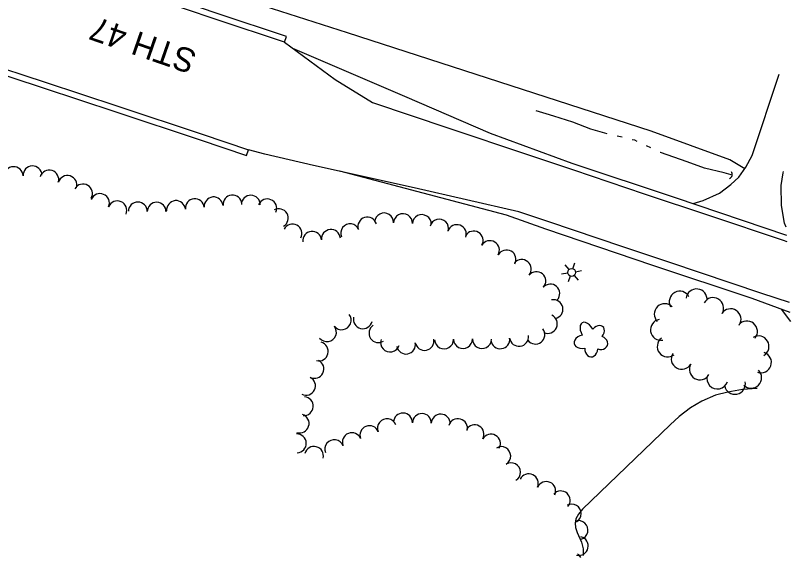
# Model space of a CAD drawing. Extents: x 189384 to 193282, y 256970 to 260388.
# Drawn here: x 192959.1 to 193281.8, y 258203.5 to 258429.4 of the extents above; entities that cross this region are included whole.
import ezdxf

# ---------------------------------------------------------------- set-up
doc = ezdxf.new("R2010")
doc.units = 0
for name, color, linetype in [('E_DWY', 7, 'Continuous'), ('E_LAND_Vegetation', 7, 'Continuous'), ('E_MISCPROP', 7, 'Continuous'), ('E_MISCPROP_Railing', 7, 'Continuous'), ('E_RDWY', 7, 'Continuous'), ('E_RDWY_Gravel', 7, 'Continuous'), ('E_RDWY_Name', 7, 'Continuous'), ('E_WTR', 7, 'Continuous')]:
    doc.layers.add(name, color=color, linetype=linetype)

# ---------------------------------------------------------------- blocks, each defined once
blk = doc.blocks.new('CULVRT_1')
at = {"layer": 'E_MISCPROP_Railing'}
blk.add_arc((10, 7.5), 12.5, 216.8706, 323.1308, dxfattribs=at)
blk = doc.blocks.new('LTP')
at = {"layer": 'E_MISCPROP'}
for p, q in [((-0.78, 1.46), (-1.98, 3.76)), ((0.86, 1.37), (2.22, 3.6)), ((-1.61, 0.09), (-4.22, 0.17)), ((1.66, 0), (4.18, -0.06)), ((-0.86, -1.4), (-2.22, -3.59)), ((0.78, -1.44), (2.02, -3.62))]:
    blk.add_line(p, q, dxfattribs=at)
blk.add_circle((0.02, 0.01), 1.64, dxfattribs=at)
blk = doc.blocks.new('TREE')
at = {"layer": 'E_LAND_Vegetation'}
for centre, major_axis, ratio in [((-1.07, 3.38), (0.91, -3.32), 0.782863), ((2.88, 1.66), (-3.52, -1.95), 0.691916), ((-3.74, -0.07), (3.29, -0.08), 0.832022), ((-1.48, -3.66), (1.2, 3.24), 0.716896), ((2.54, -2.64), (-3.34, 3.06), 0.560249)]:
    blk.add_ellipse(centre, major_axis=major_axis, ratio=ratio, start_param=1.570796, end_param=4.712389, dxfattribs=at)

msp = doc.modelspace()

# ---------------------------------------------------------------- linework, layer by layer
at = {"layer": 'E_DWY'}
for points in [[(193262.76, 258365.49), (193256.5, 258369.17), (193223.73, 258381.22), (193097.33, 258422.17), (193021.06, 258446.72), (193001.69, 258455.3), (192987.72, 258463.21), (192977.49, 258471.37), (192970.43, 258477.57), (192959.45, 258489.39)], [(193241.26, 258351.03), (193245.49, 258352.25), (193252.17, 258355.29), (193256.93, 258358.93), (193260.34, 258361.97), (193263.25, 258366.21), (193265.9, 258371.01), (193277.02, 258404.87)], [(193279.97, 258341.16), (193279.32, 258342.88), (193278.11, 258350.25), (193277.94, 258358.49), (193278.75, 258363.75), (193278.9, 258364.32)], [(193277.93, 258306.94), (193281.8, 258301.87)], [(193267.94, 258273.9), (193261.79, 258273.5), (193255.64, 258272.38), (193250.59, 258271.18), (193244.89, 258268.71), (193240.22, 258265.87), (193235.4, 258262.23), (193231.64, 258258.8), (193195.22, 258223.72), (193193.47, 258221.65), (193192.45, 258219.63), (193192.13, 258217.88), (193192.24, 258216.08), (193192.96, 258213.95), (193194.74, 258209.94), (193195.51, 258207.1), (193195.46, 258204.49), (193195.39, 258204.34)]]:
    msp.add_lwpolyline(points, dxfattribs=at)
at = {"layer": 'E_LAND_Vegetation'}
for centre, radius, start, end in [((192966.19, 258362.74), 3.93, 2.14, 182.14), ((192958.32, 258362.44), 3.93, 2.14, 182.14), ((192973.18, 258361.03), 3.93, 343.1139, 163.1139), ((192980.71, 258358.74), 3.93, 343.1139, 163.1139), ((192987.21, 258355.2), 3.93, 329.3503, 149.3503), ((192994.27, 258351.21), 3.93, 337.1643, 157.1643), ((193041.61, 258349.84), 3.93, 5.5427, 185.5427), ((193049.44, 258350.6), 3.93, 5.5427, 185.5427), ((193057.1, 258350.54), 3.93, 359.1546, 179.1546), ((193001.52, 258348.16), 3.93, 337.1643, 157.1643), ((193010.04, 258347.72), 3.93, 359.0103, 179.0103), ((193017.9, 258347.59), 3.93, 359.0103, 179.0103), ((193025.95, 258348.31), 3.93, 5.5788, 185.5788), ((193033.78, 258349.07), 3.93, 5.5788, 185.5788), ((193063.95, 258348.99), 3.93, 337.1683, 157.1683), ((193068.75, 258344.93), 3.93, 299.8771, 119.8771), ((193112.58, 258343.16), 3.93, 357.4976, 177.4976), ((193105.6, 258341.42), 3.93, 16.8014, 196.8014), ((193120.44, 258342.82), 3.93, 357.4976, 177.4976), ((193128.3, 258342.48), 3.93, 357.4976, 177.4976), ((193135.52, 258340.55), 3.93, 345.0737, 165.0737), ((193074.47, 258338.49), 3.93, 332.3035, 152.3035), ((193098.45, 258338.63), 3.93, 22.6356, 202.6356), ((193142.9, 258338.28), 3.93, 340.7394, 160.7394), ((193082.64, 258335.47), 3.93, 5.7762, 185.7762), ((193090.46, 258336.26), 3.93, 5.7762, 185.7762), ((193149.89, 258335.61), 3.93, 329.3869, 149.3869), ((193156.66, 258331.6), 3.93, 329.3869, 149.3869), ((193163.59, 258327.74), 3.93, 331.2069, 151.2069), ((193169.92, 258323.74), 3.93, 320.2791, 140.2791), ((193175.97, 258318.71), 3.93, 320.2791, 140.2791), ((193181.78, 258313.51), 3.93, 317.9673, 137.9673), ((193242.7, 258311.07), 4.36, 353.4252, 173.4252), ((193235.67, 258310.13), 4.36, 28.5066, 208.5066), ((193249.58, 258307.45), 4.36, 329.2749, 149.2749), ((193183.13, 258306.99), 3.93, 281.5845, 101.5845), ((193229.46, 258304.93), 4.36, 44.1931, 224.1931), ((193256.84, 258302.79), 4.36, 326.86, 146.86), ((193094.94, 258302.36), 3.93, 218.7823, 38.7823), ((193103.73, 258302.81), 3.93, 166.256, 346.256), ((193180.77, 258300.86), 3.93, 245.7797, 65.7797), ((193227.87, 258298.41), 4.36, 99.7352, 279.7352), ((193263.66, 258297.7), 4.36, 321.3951, 141.3951), ((193088.81, 258297.43), 3.93, 218.7823, 38.7823), ((193110.23, 258296.99), 3.93, 123.0421, 303.0421), ((193175.58, 258296.4), 3.93, 217.0997, 37.0997), ((193168.76, 258295.47), 3.93, 187.4058, 7.4058), ((193268.49, 258291.49), 4.36, 300.7984, 120.7984), ((193085.39, 258289.38), 3.93, 256.0548, 76.0548), ((193115.06, 258293.1), 3.93, 161.9298, 341.9298), ((193121.7, 258292.24), 3.93, 191.2429, 11.2429), ((193129.42, 258293.78), 3.93, 191.2429, 11.2429), ((193137.56, 258294.38), 3.93, 181.1984, 1.1984), ((193145.43, 258294.55), 3.93, 181.1984, 1.1984), ((193153.36, 258294.52), 3.93, 178.9673, 358.9673), ((193160.96, 258294.45), 3.93, 187.4058, 7.4058), ((193230.69, 258291.47), 4.36, 127.4222, 307.4222), ((193236.52, 258286.33), 4.36, 149.6972, 329.6972), ((193269.48, 258284.85), 4.36, 251.1103, 71.1103), ((193083.57, 258282.13), 3.93, 243.7505, 63.7505), ((193244.04, 258281.93), 4.36, 149.6972, 329.6972), ((193251.36, 258278.11), 4.36, 162.2814, 342.2814), ((193265.39, 258278.44), 4.36, 225.5524, 45.5524), ((193080.08, 258275.08), 3.93, 243.7505, 63.7505), ((193258.67, 258275.89), 4.36, 191.1611, 11.1611), ((193079.16, 258266.6), 3.93, 265.9686, 85.9686), ((193120.44, 258259.81), 3.93, 358.3623, 178.3623), ((193128.31, 258259.59), 3.93, 358.3623, 178.3623), ((193136.17, 258259.36), 3.93, 358.3623, 178.3623), ((193077.42, 258259.39), 3.93, 252.8769, 72.8769), ((193113.78, 258257.4), 3.93, 21.4078, 201.4078), ((193143.35, 258257.45), 3.93, 344.8759, 164.8759), ((193106.47, 258254.53), 3.93, 21.8023, 201.8023), ((193150.25, 258254.91), 3.93, 330.3905, 150.3905), ((193076.27, 258251.1), 3.93, 272.3023, 92.3023), ((193099.16, 258251.61), 3.93, 21.8023, 201.8023), ((193157.09, 258251.02), 3.93, 330.3905, 150.3905), ((193091.83, 258248.7), 3.93, 21.3846, 201.3846), ((193083.38, 258245.91), 3.93, 345.723, 165.723), ((193161.36, 258245.81), 3.93, 301.3054, 121.3054), ((193165.45, 258239.08), 3.93, 301.3054, 121.3054), ((193172.86, 258234.48), 3.93, 335.0472, 155.0472), ((193180.09, 258231.26), 3.93, 336.3817, 156.3817), ((193186.15, 258227.35), 3.93, 318.735, 138.735), ((193190.72, 258221.87), 3.93, 299.2415, 119.2415), ((193193.54, 258214.99), 3.93, 287.0257, 107.0257), ((193193.64, 258208.35), 3.93, 256.7674, 76.7674), ((193191.24, 258201.45), 3.93, 32.3283, 61.4095)]:
    msp.add_arc(centre, radius, start, end, dxfattribs=at)
at = {"layer": 'E_RDWY'}
for points in [[(193071.08, 258418.18), (193042.72, 258427.75), (193003.08, 258441.22), (192985.41, 258446.99), (192980.31, 258449.03), (192975.53, 258451.77), (192971.28, 258454.63), (192967.49, 258458.6), (192964, 258462.77), (192961.58, 258466.45), (192959.35, 258471.75), (192957.83, 258476.43), (192956.98, 258482.43), (192956.86, 258489.17), (192957.93, 258494.87), (192959.27, 258499.33), (192965.15, 258516.71), (192971.18, 258533.56), (192974.46, 258539.31), (192977.95, 258543.18), (192981.19, 258545.68)], [(193071.08, 258418.18), (193071.88, 258420.55), (193043.52, 258430.11), (193003.87, 258443.59), (192986.26, 258449.34), (192981.4, 258451.29), (192976.85, 258453.9), (192972.9, 258456.55), (192969.36, 258460.27), (192966.01, 258464.26), (192963.8, 258467.63), (192961.69, 258472.62), (192960.28, 258477), (192959.48, 258482.63), (192959.37, 258488.96), (192960.37, 258494.28), (192961.65, 258498.58), (192967.51, 258515.89), (192973.46, 258532.51), (192976.5, 258537.83), (192979.65, 258541.34), (192982.55, 258543.57)], [(193071.08, 258418.18), (193092.25, 258402.64), (193107.82, 258393.12), (193139.57, 258382.43), (193171.83, 258371.61), (193191.4, 258365.04), (193220.88, 258355), (193248.03, 258345.99), (193278.79, 258335.7), (193280.25, 258335.21)], [(192912.99, 258394.45), (192914.37, 258397.94), (192917.68, 258402.62), (192921.05, 258406.11), (192924.62, 258408.47), (192928.49, 258410.34), (192933.09, 258411.7), (192936.23, 258411.9), (192939.85, 258411.6), (192945.13, 258410.25), (192971.47, 258401.6), (193001.74, 258391.59), (193036.85, 258379.94), (193056.13, 258373.34)], [(192912.99, 258394.45), (192915.32, 258393.53), (192916.59, 258396.74), (192919.61, 258401.02), (192922.66, 258404.17), (192925.86, 258406.29), (192929.4, 258408), (192933.53, 258409.22), (192936.21, 258409.4), (192939.44, 258409.13), (192944.43, 258407.85), (192970.69, 258399.23), (193000.95, 258389.22), (193036.05, 258377.58), (193055.32, 258370.97), (193056.13, 258373.34)], [(193281.43, 258309.73), (193269.91, 258313.59), (193231.6, 258326.45), (193212.03, 258332.98), (193181.23, 258343.35), (193168.74, 258347.53), (193125.08, 258357.53), (193083.13, 258366.92), (193062.9, 258371.52), (193056.13, 258373.34)]]:
    msp.add_lwpolyline(points, dxfattribs=at)
at = {"layer": 'E_RDWY_Gravel'}
for points in [[(193074.43, 258415.72), (193121.03, 258395.74), (193156.75, 258380.28), (193190.75, 258367.89), (193233.73, 258353.58), (193280.13, 258337.89)], [(193281.63, 258305.55), (193265.9, 258311.44), (193224.5, 258325.19), (193179.95, 258340.37), (193163.55, 258346.1), (193094.17, 258364.45)]]:
    msp.add_lwpolyline(points, dxfattribs=at)
at = {"layer": 'E_WTR'}
for points in [[(193205.48, 258380.07), (193198.67, 258381.98), (193191.23, 258384.93), (193183.31, 258387.37), (193180.05, 258388.38), (193175.97, 258389.62)], [(193211.74, 258378.6), (193209.65, 258379.09)], [(193217.92, 258376.92), (193216.93, 258377.38), (193215.91, 258377.62)], [(193223.71, 258374.15), (193221.78, 258375.07)], [(193257.15, 258362.94), (193254.22, 258363.78), (193246, 258365.78), (193238.78, 258368.32), (193227.61, 258372.3), (193227.58, 258372.31)]]:
    msp.add_lwpolyline(points, dxfattribs=at)

# ---------------------------------------------------------------- block references
at = {"layer": 'E_LAND_Vegetation', "rotation": 161.7286515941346}
msp.add_blockref('TREE', (193198.88, 258294.11), dxfattribs=at)
at = {"layer": 'E_MISCPROP', "rotation": 72.07820605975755}
msp.add_blockref('LTP', (193190.68, 258322.29), dxfattribs=at)
at = {"layer": 'E_MISCPROP_Railing', "xscale": 0.14477120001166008, "yscale": 0.14477120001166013, "rotation": 73.81503948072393}
msp.add_blockref('CULVRT_1', (193256.41, 258361.47), dxfattribs=at)

# ---------------------------------------------------------------- texts
at = {"layer": 'E_RDWY_Name'}
msp.add_text('STH 47', height=10, rotation=160.9079, dxfattribs=at).set_placement((193035.19, 258414.29))

doc.saveas('drawing.dxf')
